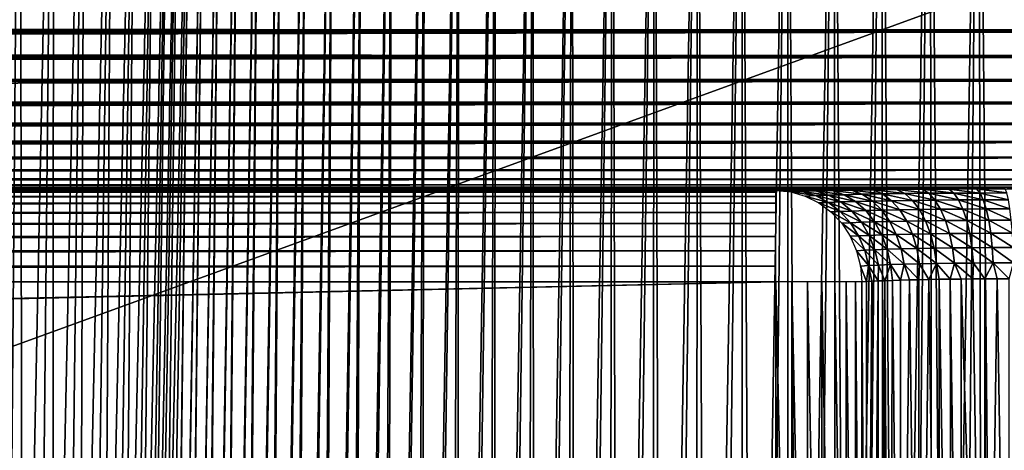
# Model space of a CAD drawing. Header units: millimetres. Extents: x -110 to 110, y 0 to 80.
# Tile 364 of 439: x 59.24 to 70.02, y 60.37 to 65.09. Entities that reach past the tile are written whole.
import ezdxf

# ---------------------------------------------------------------- set-up
doc = ezdxf.new("R2010")
doc.units = ezdxf.units.MM
doc.header["$LTSCALE"] = 59.460957
for name, color, linetype in [('101', 7, 'CONTINUOUS'), ('157', 7, 'CONTINUOUS'), ('194', 7, 'CONTINUOUS'), ('236', 7, 'CONTINUOUS'), ('248', 7, 'CONTINUOUS'), ('250', 7, 'CONTINUOUS'), ('29', 7, 'CONTINUOUS'), ('32', 7, 'CONTINUOUS'), ('52', 7, 'CONTINUOUS'), ('53', 7, 'CONTINUOUS'), ('6', 7, 'CONTINUOUS'), ('74', 7, 'CONTINUOUS')]:
    doc.layers.add(name, color=color, linetype=linetype)

msp = doc.modelspace()

# ---------------------------------------------------------------- linework, layer by layer
at = {"layer": '101', "color": 7, "linetype": 'CONTINUOUS'}
for points in [[(68.464, 62.217, 50.667), (68.514, 53.965, 50.794), (68.514, 62.221, 50.793), (68.464, 62.217, 50.667)], [(68.464, 53.965, 50.667), (68.514, 53.965, 50.794), (68.464, 62.217, 50.667), (68.464, 53.965, 50.667)], [(68.514, 53.965, 50.794), (68.573, 53.965, 50.918), (68.573, 62.224, 50.917), (68.514, 53.965, 50.794)], [(68.514, 62.221, 50.793), (68.514, 53.965, 50.794), (68.573, 62.224, 50.917), (68.514, 62.221, 50.793)], [(68.573, 62.224, 50.917), (68.573, 53.965, 50.918), (68.64, 62.227, 51.036), (68.573, 62.224, 50.917)], [(68.573, 53.965, 50.918), (68.64, 53.965, 51.037), (68.64, 62.227, 51.036), (68.573, 53.965, 50.918)], [(68.64, 62.227, 51.036), (68.64, 53.965, 51.037), (68.714, 62.23, 51.151), (68.64, 62.227, 51.036)], [(68.64, 53.965, 51.037), (68.715, 53.965, 51.151), (68.714, 62.23, 51.151), (68.64, 53.965, 51.037)], [(68.714, 62.23, 51.151), (68.762, 53.965, 51.216), (68.797, 62.233, 51.26), (68.714, 62.23, 51.151)], [(68.715, 53.965, 51.151), (68.762, 53.965, 51.216), (68.714, 62.23, 51.151), (68.715, 53.965, 51.151)], [(68.762, 53.965, 51.216), (68.887, 53.965, 51.364), (68.797, 62.233, 51.26), (68.762, 53.965, 51.216)], [(68.797, 62.233, 51.26), (68.887, 53.965, 51.364), (68.887, 62.236, 51.363), (68.797, 62.233, 51.26)], [(68.887, 62.236, 51.363), (68.887, 53.965, 51.364), (68.983, 62.238, 51.46), (68.887, 62.236, 51.363)], [(68.887, 53.965, 51.364), (69.086, 53.965, 51.55), (68.983, 62.238, 51.46), (68.887, 53.965, 51.364)], [(68.983, 62.238, 51.46), (69.086, 53.965, 51.55), (69.086, 62.24, 51.55), (68.983, 62.238, 51.46)], [(69.086, 62.24, 51.55), (69.094, 53.965, 51.556), (69.195, 62.243, 51.633), (69.086, 62.24, 51.55)], [(69.086, 53.965, 51.55), (69.094, 53.965, 51.556), (69.086, 62.24, 51.55), (69.086, 53.965, 51.55)], [(69.094, 53.965, 51.556), (69.31, 53.965, 51.708), (69.195, 62.243, 51.633), (69.094, 53.965, 51.556)], [(69.195, 62.243, 51.633), (69.31, 53.965, 51.708), (69.31, 62.245, 51.708), (69.195, 62.243, 51.633)], [(69.31, 62.245, 51.708), (69.45, 53.965, 51.786), (69.429, 62.246, 51.775), (69.31, 62.245, 51.708)], [(69.31, 53.965, 51.708), (69.45, 53.965, 51.786), (69.31, 62.245, 51.708), (69.31, 53.965, 51.708)], [(69.429, 62.246, 51.775), (69.552, 53.965, 51.834), (69.552, 62.248, 51.834), (69.429, 62.246, 51.775)], [(69.45, 53.965, 51.786), (69.552, 53.965, 51.834), (69.429, 62.246, 51.775), (69.45, 53.965, 51.786)], [(69.552, 62.248, 51.834), (69.81, 53.965, 51.926), (69.68, 62.249, 51.884), (69.552, 62.248, 51.834)], [(69.552, 53.965, 51.834), (69.81, 53.965, 51.926), (69.552, 62.248, 51.834), (69.552, 53.965, 51.834)], [(69.68, 62.249, 51.884), (69.81, 53.965, 51.926), (69.81, 62.25, 51.926), (69.68, 62.249, 51.884)], [(69.81, 62.25, 51.926), (69.824, 53.965, 51.93), (69.943, 62.251, 51.958), (69.81, 62.25, 51.926)], [(69.81, 53.965, 51.926), (69.824, 53.965, 51.93), (69.81, 62.25, 51.926), (69.81, 53.965, 51.926)], [(69.824, 53.965, 51.93), (70.077, 53.965, 51.981), (69.943, 62.251, 51.958), (69.824, 53.965, 51.93)], [(69.943, 62.251, 51.958), (70.077, 53.965, 51.981), (70.078, 62.252, 51.981), (69.943, 62.251, 51.958)]]:
    msp.add_3dface(points, dxfattribs=at)
at = {"layer": '157', "color": 7, "linetype": 'CONTINUOUS'}
for points in [[(-43.367, 63.217, 50.983), (67.522, 63.217, 50.983), (-43.403, 63.253, 53.035), (-43.367, 63.217, 50.983)], [(67.522, 63.217, 50.983), (67.665, 63.223, 51.321), (-43.403, 63.253, 53.035), (67.522, 63.217, 50.983)], [(67.665, 63.223, 51.321), (67.85, 63.229, 51.641), (-43.403, 63.253, 53.035), (67.665, 63.223, 51.321)], [(67.85, 63.229, 51.641), (68.073, 63.234, 51.936), (-43.403, 63.253, 53.035), (67.85, 63.229, 51.641)], [(68.073, 63.234, 51.936), (68.33, 63.238, 52.201), (-43.403, 63.253, 53.035), (68.073, 63.234, 51.936)], [(68.33, 63.238, 52.201), (68.618, 63.242, 52.432), (-43.403, 63.253, 53.035), (68.33, 63.238, 52.201)], [(68.618, 63.242, 52.432), (68.932, 63.246, 52.626), (-43.403, 63.253, 53.035), (68.618, 63.242, 52.432)], [(68.932, 63.246, 52.626), (69.268, 63.249, 52.78), (-43.403, 63.253, 53.035), (68.932, 63.246, 52.626)], [(69.268, 63.249, 52.78), (69.619, 63.25, 52.892), (-43.403, 63.253, 53.035), (69.268, 63.249, 52.78)], [(69.619, 63.25, 52.892), (69.983, 63.252, 52.96), (-43.403, 63.253, 53.035), (69.619, 63.25, 52.892)], [(69.983, 63.252, 52.96), (70.35, 63.252, 52.983), (-43.403, 63.253, 53.035), (69.983, 63.252, 52.96)], [(-43.403, 63.253, 53.035), (70.35, 63.252, 52.983), (81.331, 63.253, 53.035), (-43.403, 63.253, 53.035)]]:
    msp.add_3dface(points, dxfattribs=at)
at = {"layer": '194', "color": 7, "linetype": 'CONTINUOUS'}
for points in [[(-46.937, 65.02, 54.986), (81.331, 65.253, 55), (-47.091, 65.097, 54.994), (-46.937, 65.02, 54.986)], [(81.331, 64.971, 54.98), (81.331, 65.253, 55), (-46.937, 65.02, 54.986), (81.331, 64.971, 54.98)], [(-46.785, 64.944, 54.976), (81.331, 64.971, 54.98), (-46.937, 65.02, 54.986), (-46.785, 64.944, 54.976)], [(-46.634, 64.868, 54.963), (81.331, 64.971, 54.98), (-46.785, 64.944, 54.976), (-46.634, 64.868, 54.963)], [(-46.485, 64.794, 54.947), (81.331, 64.971, 54.98), (-46.634, 64.868, 54.963), (-46.485, 64.794, 54.947)], [(-46.338, 64.721, 54.928), (81.331, 64.971, 54.98), (-46.485, 64.794, 54.947), (-46.338, 64.721, 54.928)], [(81.331, 64.695, 54.921), (81.331, 64.971, 54.98), (-46.338, 64.721, 54.928), (81.331, 64.695, 54.921)], [(-46.195, 64.649, 54.907), (81.331, 64.695, 54.921), (-46.338, 64.721, 54.928), (-46.195, 64.649, 54.907)], [(-46.055, 64.579, 54.883), (81.331, 64.695, 54.921), (-46.195, 64.649, 54.907), (-46.055, 64.579, 54.883)], [(-45.919, 64.511, 54.857), (81.331, 64.695, 54.921), (-46.055, 64.579, 54.883), (-45.919, 64.511, 54.857)], [(-45.787, 64.445, 54.83), (81.331, 64.695, 54.921), (-45.919, 64.511, 54.857), (-45.787, 64.445, 54.83)], [(81.331, 64.431, 54.823), (81.331, 64.695, 54.921), (-45.787, 64.445, 54.83), (81.331, 64.431, 54.823)], [(-45.658, 64.38, 54.8), (81.331, 64.431, 54.823), (-45.787, 64.445, 54.83), (-45.658, 64.38, 54.8)], [(-45.473, 64.288, 54.752), (81.331, 64.431, 54.823), (-45.658, 64.38, 54.8), (-45.473, 64.288, 54.752)], [(-45.298, 64.2, 54.701), (81.331, 64.431, 54.823), (-45.473, 64.288, 54.752), (-45.298, 64.2, 54.701)], [(81.331, 64.182, 54.689), (81.331, 64.431, 54.823), (-45.298, 64.2, 54.701), (81.331, 64.182, 54.689)], [(-45.133, 64.118, 54.647), (81.331, 64.182, 54.689), (-45.298, 64.2, 54.701), (-45.133, 64.118, 54.647)], [(-44.979, 64.041, 54.591), (81.331, 64.182, 54.689), (-45.133, 64.118, 54.647), (-44.979, 64.041, 54.591)], [(-44.835, 63.969, 54.533), (81.331, 64.182, 54.689), (-44.979, 64.041, 54.591), (-44.835, 63.969, 54.533)], [(81.331, 63.955, 54.522), (81.331, 64.182, 54.689), (-44.835, 63.969, 54.533), (81.331, 63.955, 54.522)], [(-44.7, 63.901, 54.474), (81.331, 63.955, 54.522), (-44.835, 63.969, 54.533), (-44.7, 63.901, 54.474)], [(-44.575, 63.839, 54.415), (81.331, 63.955, 54.522), (-44.7, 63.901, 54.474), (-44.575, 63.839, 54.415)], [(-44.46, 63.781, 54.355), (81.331, 63.955, 54.522), (-44.575, 63.839, 54.415), (-44.46, 63.781, 54.355)], [(81.331, 63.754, 54.324), (81.331, 63.955, 54.522), (-44.46, 63.781, 54.355), (81.331, 63.754, 54.324)], [(-44.353, 63.728, 54.294), (81.331, 63.754, 54.324), (-44.46, 63.781, 54.355), (-44.353, 63.728, 54.294)], [(-44.255, 63.679, 54.234), (81.331, 63.754, 54.324), (-44.353, 63.728, 54.294), (-44.255, 63.679, 54.234)], [(-44.165, 63.634, 54.175), (81.331, 63.754, 54.324), (-44.255, 63.679, 54.234), (-44.165, 63.634, 54.175)], [(-44.083, 63.593, 54.116), (81.331, 63.754, 54.324), (-44.165, 63.634, 54.175), (-44.083, 63.593, 54.116)], [(81.331, 63.582, 54.1), (81.331, 63.754, 54.324), (-44.083, 63.593, 54.116), (81.331, 63.582, 54.1)], [(-43.938, 63.52, 54), (81.331, 63.582, 54.1), (-44.083, 63.593, 54.116), (-43.938, 63.52, 54)], [(-43.819, 63.461, 53.888), (81.331, 63.582, 54.1), (-43.938, 63.52, 54), (-43.819, 63.461, 53.888)], [(81.331, 63.444, 53.854), (81.331, 63.582, 54.1), (-43.819, 63.461, 53.888), (81.331, 63.444, 53.854)], [(-43.719, 63.411, 53.78), (81.331, 63.444, 53.854), (-43.819, 63.461, 53.888), (-43.719, 63.411, 53.78)], [(-43.639, 63.371, 53.677), (81.331, 63.444, 53.854), (-43.719, 63.411, 53.78), (-43.639, 63.371, 53.677)], [(81.331, 63.342, 53.591), (81.331, 63.444, 53.854), (-43.639, 63.371, 53.677), (81.331, 63.342, 53.591)], [(-43.573, 63.338, 53.577), (81.331, 63.342, 53.591), (-43.639, 63.371, 53.677), (-43.573, 63.338, 53.577)], [(-43.52, 63.311, 53.481), (81.331, 63.342, 53.591), (-43.573, 63.338, 53.577), (-43.52, 63.311, 53.481)], [(-43.479, 63.291, 53.388), (81.331, 63.342, 53.591), (-43.52, 63.311, 53.481), (-43.479, 63.291, 53.388)], [(81.331, 63.278, 53.316), (81.331, 63.342, 53.591), (-43.479, 63.291, 53.388), (81.331, 63.278, 53.316)], [(-43.447, 63.275, 53.298), (81.331, 63.278, 53.316), (-43.479, 63.291, 53.388), (-43.447, 63.275, 53.298)], [(-43.425, 63.264, 53.211), (81.331, 63.278, 53.316), (-43.447, 63.275, 53.298), (-43.425, 63.264, 53.211)], [(-43.41, 63.256, 53.124), (81.331, 63.278, 53.316), (-43.425, 63.264, 53.211), (-43.41, 63.256, 53.124)], [(-43.403, 63.253, 53.035), (81.331, 63.278, 53.316), (-43.41, 63.256, 53.124), (-43.403, 63.253, 53.035)], [(-43.403, 63.253, 53.035), (81.331, 63.253, 53.035), (81.331, 63.278, 53.316), (-43.403, 63.253, 53.035)]]:
    msp.add_3dface(points, dxfattribs=at)
at = {"layer": '236', "color": 7, "linetype": 'CONTINUOUS'}
for points in [[(67.522, 62.217, 50), (67.522, 53.965, 50), (67.697, 53.965, 50.015), (67.522, 62.217, 50)], [(67.697, 62.217, 50.015), (67.522, 62.217, 50), (67.697, 53.965, 50.015), (67.697, 62.217, 50.015)], [(67.866, 53.965, 50.061), (67.697, 62.217, 50.015), (67.697, 53.965, 50.015), (67.866, 53.965, 50.061)], [(67.866, 62.217, 50.061), (67.697, 62.217, 50.015), (67.866, 53.965, 50.061), (67.866, 62.217, 50.061)], [(68.025, 62.217, 50.136), (67.866, 62.217, 50.061), (68.025, 53.965, 50.136), (68.025, 62.217, 50.136)], [(68.025, 53.965, 50.136), (67.866, 62.217, 50.061), (67.866, 53.965, 50.061), (68.025, 53.965, 50.136)], [(68.168, 62.217, 50.237), (68.025, 62.217, 50.136), (68.168, 53.965, 50.237), (68.168, 62.217, 50.237)], [(68.168, 53.965, 50.237), (68.025, 62.217, 50.136), (68.025, 53.965, 50.136), (68.168, 53.965, 50.237)], [(68.292, 62.217, 50.362), (68.168, 62.217, 50.237), (68.292, 53.965, 50.362), (68.292, 62.217, 50.362)], [(68.292, 53.965, 50.362), (68.168, 62.217, 50.237), (68.168, 53.965, 50.237), (68.292, 53.965, 50.362)], [(68.392, 53.965, 50.507), (68.292, 62.217, 50.362), (68.292, 53.965, 50.362), (68.392, 53.965, 50.507)], [(68.392, 62.217, 50.507), (68.292, 62.217, 50.362), (68.392, 53.965, 50.507), (68.392, 62.217, 50.507)], [(68.464, 53.965, 50.667), (68.392, 62.217, 50.507), (68.392, 53.965, 50.507), (68.464, 53.965, 50.667)], [(68.464, 53.965, 50.667), (68.464, 62.217, 50.667), (68.392, 62.217, 50.507), (68.464, 53.965, 50.667)]]:
    msp.add_3dface(points, dxfattribs=at)
at = {"layer": '248', "color": 7, "linetype": 'CONTINUOUS'}
for points in [[(67.522, 63.217, 50.983), (-43.367, 63.199, 50.811), (67.522, 63.199, 50.811), (67.522, 63.217, 50.983)], [(67.522, 63.217, 50.983), (-43.367, 63.217, 50.983), (-43.367, 63.199, 50.811), (67.522, 63.217, 50.983)], [(67.522, 63.199, 50.811), (-43.367, 63.152, 50.645), (67.522, 63.152, 50.645), (67.522, 63.199, 50.811)], [(-43.367, 63.199, 50.811), (-43.367, 63.152, 50.645), (67.522, 63.199, 50.811), (-43.367, 63.199, 50.811)], [(-43.367, 63.152, 50.645), (-43.367, 63.077, 50.49), (67.522, 63.152, 50.645), (-43.367, 63.152, 50.645)], [(67.522, 63.152, 50.645), (-43.367, 63.077, 50.49), (67.522, 63.077, 50.49), (67.522, 63.152, 50.645)], [(67.522, 63.077, 50.49), (-43.367, 62.977, 50.35), (67.522, 62.977, 50.35), (67.522, 63.077, 50.49)], [(-43.367, 63.077, 50.49), (-43.367, 62.977, 50.35), (67.522, 63.077, 50.49), (-43.367, 63.077, 50.49)], [(67.522, 62.977, 50.35), (-43.367, 62.854, 50.229), (67.522, 62.854, 50.229), (67.522, 62.977, 50.35)], [(-43.367, 62.977, 50.35), (-43.367, 62.854, 50.229), (67.522, 62.977, 50.35), (-43.367, 62.977, 50.35)], [(67.522, 62.854, 50.229), (-43.367, 62.712, 50.131), (67.522, 62.712, 50.131), (67.522, 62.854, 50.229)], [(-43.367, 62.854, 50.229), (-43.367, 62.712, 50.131), (67.522, 62.854, 50.229), (-43.367, 62.854, 50.229)], [(67.522, 62.712, 50.131), (-43.367, 62.556, 50.059), (67.522, 62.556, 50.059), (67.522, 62.712, 50.131)], [(-43.367, 62.712, 50.131), (-43.367, 62.556, 50.059), (67.522, 62.712, 50.131), (-43.367, 62.712, 50.131)], [(67.522, 62.556, 50.059), (-43.367, 62.389, 50.015), (67.522, 62.389, 50.015), (67.522, 62.556, 50.059)], [(-43.367, 62.556, 50.059), (-43.367, 62.389, 50.015), (67.522, 62.556, 50.059), (-43.367, 62.556, 50.059)], [(-43.367, 62.217, 50), (67.522, 62.217, 50), (67.522, 62.389, 50.015), (-43.367, 62.217, 50)], [(-43.367, 62.389, 50.015), (-43.367, 62.217, 50), (67.522, 62.389, 50.015), (-43.367, 62.389, 50.015)]]:
    msp.add_3dface(points, dxfattribs=at)
at = {"layer": '250', "color": 7, "linetype": 'CONTINUOUS'}
for points in [[(67.665, 63.223, 51.321), (67.522, 63.217, 50.983), (67.804, 63.207, 51.218), (67.665, 63.223, 51.321)], [(67.522, 63.217, 50.983), (67.684, 63.201, 50.926), (67.804, 63.207, 51.218), (67.522, 63.217, 50.983)], [(67.85, 63.229, 51.641), (67.665, 63.223, 51.321), (67.956, 63.212, 51.496), (67.85, 63.229, 51.641)], [(67.665, 63.223, 51.321), (67.804, 63.207, 51.218), (67.956, 63.212, 51.496), (67.665, 63.223, 51.321)], [(67.684, 63.201, 50.926), (67.955, 63.161, 51.146), (67.804, 63.207, 51.218), (67.684, 63.201, 50.926)], [(67.842, 63.156, 50.87), (67.955, 63.161, 51.146), (67.684, 63.201, 50.926), (67.842, 63.156, 50.87)], [(67.804, 63.207, 51.218), (68.099, 63.166, 51.407), (67.956, 63.212, 51.496), (67.804, 63.207, 51.218)], [(67.955, 63.161, 51.146), (68.099, 63.166, 51.407), (67.804, 63.207, 51.218), (67.955, 63.161, 51.146)], [(68.073, 63.234, 51.936), (67.85, 63.229, 51.641), (68.139, 63.217, 51.754), (68.073, 63.234, 51.936)], [(67.85, 63.229, 51.641), (67.956, 63.212, 51.496), (68.139, 63.217, 51.754), (67.85, 63.229, 51.641)], [(67.956, 63.212, 51.496), (68.27, 63.171, 51.65), (68.139, 63.217, 51.754), (67.956, 63.212, 51.496)], [(68.099, 63.166, 51.407), (68.27, 63.171, 51.65), (67.956, 63.212, 51.496), (68.099, 63.166, 51.407)], [(68.33, 63.238, 52.201), (68.073, 63.234, 51.936), (68.35, 63.221, 51.991), (68.33, 63.238, 52.201)], [(68.073, 63.234, 51.936), (68.139, 63.217, 51.754), (68.35, 63.221, 51.991), (68.073, 63.234, 51.936)], [(68.139, 63.217, 51.754), (68.468, 63.175, 51.873), (68.35, 63.221, 51.991), (68.139, 63.217, 51.754)], [(68.27, 63.171, 51.65), (68.468, 63.175, 51.873), (68.139, 63.217, 51.754), (68.27, 63.171, 51.65)], [(68.618, 63.242, 52.432), (68.33, 63.238, 52.201), (68.586, 63.225, 52.203), (68.618, 63.242, 52.432)], [(68.33, 63.238, 52.201), (68.35, 63.221, 51.991), (68.586, 63.225, 52.203), (68.33, 63.238, 52.201)], [(68.35, 63.221, 51.991), (68.69, 63.179, 52.072), (68.586, 63.225, 52.203), (68.35, 63.221, 51.991)], [(68.468, 63.175, 51.873), (68.69, 63.179, 52.072), (68.35, 63.221, 51.991), (68.468, 63.175, 51.873)], [(68.618, 63.242, 52.432), (68.586, 63.225, 52.203), (68.844, 63.228, 52.387), (68.618, 63.242, 52.432)], [(68.586, 63.225, 52.203), (68.933, 63.183, 52.245), (68.844, 63.228, 52.387), (68.586, 63.225, 52.203)], [(68.69, 63.179, 52.072), (68.933, 63.183, 52.245), (68.586, 63.225, 52.203), (68.69, 63.179, 52.072)], [(68.932, 63.246, 52.626), (68.618, 63.242, 52.432), (68.844, 63.228, 52.387), (68.932, 63.246, 52.626)], [(68.932, 63.246, 52.626), (68.844, 63.228, 52.387), (69.122, 63.231, 52.541), (68.932, 63.246, 52.626)], [(68.844, 63.228, 52.387), (69.195, 63.186, 52.39), (69.122, 63.231, 52.541), (68.844, 63.228, 52.387)], [(68.933, 63.183, 52.245), (69.195, 63.186, 52.39), (68.844, 63.228, 52.387), (68.933, 63.183, 52.245)], [(69.268, 63.249, 52.78), (68.932, 63.246, 52.626), (69.122, 63.231, 52.541), (69.268, 63.249, 52.78)], [(68.933, 63.183, 52.245), (69.263, 63.112, 52.248), (69.195, 63.186, 52.39), (68.933, 63.183, 52.245)], [(69.268, 63.249, 52.78), (69.122, 63.231, 52.541), (69.415, 63.233, 52.663), (69.268, 63.249, 52.78)], [(69.122, 63.231, 52.541), (69.47, 63.188, 52.505), (69.415, 63.233, 52.663), (69.122, 63.231, 52.541)], [(69.195, 63.186, 52.39), (69.47, 63.188, 52.505), (69.122, 63.231, 52.541), (69.195, 63.186, 52.39)], [(69.195, 63.186, 52.39), (69.522, 63.114, 52.356), (69.47, 63.188, 52.505), (69.195, 63.186, 52.39)], [(69.263, 63.112, 52.248), (69.522, 63.114, 52.356), (69.195, 63.186, 52.39), (69.263, 63.112, 52.248)], [(69.619, 63.25, 52.892), (69.268, 63.249, 52.78), (69.415, 63.233, 52.663), (69.619, 63.25, 52.892)], [(69.619, 63.25, 52.892), (69.415, 63.233, 52.663), (69.72, 63.235, 52.751), (69.619, 63.25, 52.892)], [(69.415, 63.233, 52.663), (69.757, 63.189, 52.588), (69.72, 63.235, 52.751), (69.415, 63.233, 52.663)], [(69.47, 63.188, 52.505), (69.757, 63.189, 52.588), (69.415, 63.233, 52.663), (69.47, 63.188, 52.505)], [(69.47, 63.188, 52.505), (69.792, 63.115, 52.434), (69.757, 63.189, 52.588), (69.47, 63.188, 52.505)], [(69.522, 63.114, 52.356), (69.792, 63.115, 52.434), (69.47, 63.188, 52.505), (69.522, 63.114, 52.356)], [(69.983, 63.252, 52.96), (69.619, 63.25, 52.892), (69.72, 63.235, 52.751), (69.983, 63.252, 52.96)], [(69.983, 63.252, 52.96), (69.72, 63.235, 52.751), (70.033, 63.236, 52.805), (69.983, 63.252, 52.96)], [(69.72, 63.235, 52.751), (70.052, 63.19, 52.638), (70.033, 63.236, 52.805), (69.72, 63.235, 52.751)], [(69.757, 63.189, 52.588), (70.052, 63.19, 52.638), (69.72, 63.235, 52.751), (69.757, 63.189, 52.588)], [(69.757, 63.189, 52.588), (70.069, 63.116, 52.482), (70.052, 63.19, 52.638), (69.757, 63.189, 52.588)], [(69.792, 63.115, 52.434), (70.069, 63.116, 52.482), (69.757, 63.189, 52.588), (69.792, 63.115, 52.434)], [(70.35, 63.252, 52.983), (69.983, 63.252, 52.96), (70.35, 63.236, 52.822), (70.35, 63.252, 52.983)], [(69.983, 63.252, 52.96), (70.033, 63.236, 52.805), (70.35, 63.236, 52.822), (69.983, 63.252, 52.96)], [(67.842, 63.156, 50.87), (68.097, 63.087, 51.078), (67.955, 63.161, 51.146), (67.842, 63.156, 50.87)], [(67.991, 63.082, 50.819), (68.097, 63.087, 51.078), (67.842, 63.156, 50.87), (67.991, 63.082, 50.819)], [(67.955, 63.161, 51.146), (68.232, 63.092, 51.323), (68.099, 63.166, 51.407), (67.955, 63.161, 51.146)], [(68.097, 63.087, 51.078), (68.232, 63.092, 51.323), (67.955, 63.161, 51.146), (68.097, 63.087, 51.078)], [(67.991, 63.082, 50.819), (68.226, 62.987, 51.017), (68.097, 63.087, 51.078), (67.991, 63.082, 50.819)], [(68.125, 62.982, 50.773), (68.226, 62.987, 51.017), (67.991, 63.082, 50.819), (68.125, 62.982, 50.773)], [(68.097, 63.087, 51.078), (68.353, 62.992, 51.249), (68.232, 63.092, 51.323), (68.097, 63.087, 51.078)], [(68.226, 62.987, 51.017), (68.353, 62.992, 51.249), (68.097, 63.087, 51.078), (68.226, 62.987, 51.017)], [(68.099, 63.166, 51.407), (68.394, 63.097, 51.552), (68.27, 63.171, 51.65), (68.099, 63.166, 51.407)], [(68.232, 63.092, 51.323), (68.394, 63.097, 51.552), (68.099, 63.166, 51.407), (68.232, 63.092, 51.323)], [(68.232, 63.092, 51.323), (68.505, 62.997, 51.465), (68.394, 63.097, 51.552), (68.232, 63.092, 51.323)], [(68.353, 62.992, 51.249), (68.505, 62.997, 51.465), (68.232, 63.092, 51.323), (68.353, 62.992, 51.249)], [(68.27, 63.171, 51.65), (68.58, 63.101, 51.762), (68.468, 63.175, 51.873), (68.27, 63.171, 51.65)], [(68.394, 63.097, 51.552), (68.58, 63.101, 51.762), (68.27, 63.171, 51.65), (68.394, 63.097, 51.552)], [(68.394, 63.097, 51.552), (68.681, 63.001, 51.662), (68.58, 63.101, 51.762), (68.394, 63.097, 51.552)], [(68.505, 62.997, 51.465), (68.681, 63.001, 51.662), (68.394, 63.097, 51.552), (68.505, 62.997, 51.465)], [(68.468, 63.175, 51.873), (68.789, 63.105, 51.949), (68.69, 63.179, 52.072), (68.468, 63.175, 51.873)], [(68.58, 63.101, 51.762), (68.789, 63.105, 51.949), (68.468, 63.175, 51.873), (68.58, 63.101, 51.762)], [(68.58, 63.101, 51.762), (68.878, 63.005, 51.839), (68.789, 63.105, 51.949), (68.58, 63.101, 51.762)], [(68.681, 63.001, 51.662), (68.878, 63.005, 51.839), (68.58, 63.101, 51.762), (68.681, 63.001, 51.662)], [(68.69, 63.179, 52.072), (69.018, 63.109, 52.112), (68.933, 63.183, 52.245), (68.69, 63.179, 52.072)], [(68.789, 63.105, 51.949), (69.018, 63.109, 52.112), (68.69, 63.179, 52.072), (68.789, 63.105, 51.949)], [(68.789, 63.105, 51.949), (69.094, 63.009, 51.992), (69.018, 63.109, 52.112), (68.789, 63.105, 51.949)], [(68.878, 63.005, 51.839), (69.094, 63.009, 51.992), (68.789, 63.105, 51.949), (68.878, 63.005, 51.839)], [(69.018, 63.109, 52.112), (69.263, 63.112, 52.248), (68.933, 63.183, 52.245), (69.018, 63.109, 52.112)], [(69.018, 63.109, 52.112), (69.325, 63.011, 52.121), (69.263, 63.112, 52.248), (69.018, 63.109, 52.112)], [(69.094, 63.009, 51.992), (69.325, 63.011, 52.121), (69.018, 63.109, 52.112), (69.094, 63.009, 51.992)], [(69.263, 63.112, 52.248), (69.57, 63.014, 52.222), (69.522, 63.114, 52.356), (69.263, 63.112, 52.248)], [(69.325, 63.011, 52.121), (69.57, 63.014, 52.222), (69.263, 63.112, 52.248), (69.325, 63.011, 52.121)], [(69.522, 63.114, 52.356), (69.824, 63.015, 52.296), (69.792, 63.115, 52.434), (69.522, 63.114, 52.356)], [(69.57, 63.014, 52.222), (69.824, 63.015, 52.296), (69.522, 63.114, 52.356), (69.57, 63.014, 52.222)], [(69.792, 63.115, 52.434), (70.085, 63.016, 52.34), (70.069, 63.116, 52.482), (69.792, 63.115, 52.434)], [(69.824, 63.015, 52.296), (70.085, 63.016, 52.34), (69.792, 63.115, 52.434), (69.824, 63.015, 52.296)], [(68.125, 62.982, 50.773), (68.337, 62.864, 50.966), (68.226, 62.987, 51.017), (68.125, 62.982, 50.773)], [(68.242, 62.858, 50.734), (68.337, 62.864, 50.966), (68.125, 62.982, 50.773), (68.242, 62.858, 50.734)], [(68.226, 62.987, 51.017), (68.458, 62.869, 51.185), (68.353, 62.992, 51.249), (68.226, 62.987, 51.017)], [(68.337, 62.864, 50.966), (68.458, 62.869, 51.185), (68.226, 62.987, 51.017), (68.337, 62.864, 50.966)], [(68.353, 62.992, 51.249), (68.602, 62.874, 51.389), (68.505, 62.997, 51.465), (68.353, 62.992, 51.249)], [(68.458, 62.869, 51.185), (68.602, 62.874, 51.389), (68.353, 62.992, 51.249), (68.458, 62.869, 51.185)], [(68.505, 62.997, 51.465), (68.769, 62.878, 51.576), (68.681, 63.001, 51.662), (68.505, 62.997, 51.465)], [(68.602, 62.874, 51.389), (68.769, 62.878, 51.576), (68.505, 62.997, 51.465), (68.602, 62.874, 51.389)], [(68.681, 63.001, 51.662), (68.956, 62.882, 51.744), (68.878, 63.005, 51.839), (68.681, 63.001, 51.662)], [(68.769, 62.878, 51.576), (68.956, 62.882, 51.744), (68.681, 63.001, 51.662), (68.769, 62.878, 51.576)], [(68.878, 63.005, 51.839), (69.16, 62.885, 51.889), (69.094, 63.009, 51.992), (68.878, 63.005, 51.839)], [(68.956, 62.882, 51.744), (69.16, 62.885, 51.889), (68.878, 63.005, 51.839), (68.956, 62.882, 51.744)], [(69.094, 63.009, 51.992), (69.379, 62.888, 52.011), (69.325, 63.011, 52.121), (69.094, 63.009, 51.992)], [(69.16, 62.885, 51.889), (69.379, 62.888, 52.011), (69.094, 63.009, 51.992), (69.16, 62.885, 51.889)], [(69.325, 63.011, 52.121), (69.611, 62.89, 52.107), (69.57, 63.014, 52.222), (69.325, 63.011, 52.121)], [(69.379, 62.888, 52.011), (69.611, 62.89, 52.107), (69.325, 63.011, 52.121), (69.379, 62.888, 52.011)], [(69.57, 63.014, 52.222), (69.852, 62.892, 52.176), (69.824, 63.015, 52.296), (69.57, 63.014, 52.222)], [(69.611, 62.89, 52.107), (69.852, 62.892, 52.176), (69.57, 63.014, 52.222), (69.611, 62.89, 52.107)], [(69.824, 63.015, 52.296), (70.099, 62.893, 52.219), (70.085, 63.016, 52.34), (69.824, 63.015, 52.296)], [(69.852, 62.892, 52.176), (70.099, 62.893, 52.219), (69.824, 63.015, 52.296), (69.852, 62.892, 52.176)], [(68.242, 62.858, 50.734), (68.427, 62.721, 50.924), (68.337, 62.864, 50.966), (68.242, 62.858, 50.734)], [(68.337, 62.864, 50.966), (68.543, 62.726, 51.133), (68.458, 62.869, 51.185), (68.337, 62.864, 50.966)], [(68.427, 62.721, 50.924), (68.543, 62.726, 51.133), (68.337, 62.864, 50.966), (68.427, 62.721, 50.924)], [(68.458, 62.869, 51.185), (68.681, 62.731, 51.329), (68.602, 62.874, 51.389), (68.458, 62.869, 51.185)], [(68.543, 62.726, 51.133), (68.681, 62.731, 51.329), (68.458, 62.869, 51.185), (68.543, 62.726, 51.133)], [(68.602, 62.874, 51.389), (68.84, 62.736, 51.507), (68.769, 62.878, 51.576), (68.602, 62.874, 51.389)], [(68.681, 62.731, 51.329), (68.84, 62.736, 51.507), (68.602, 62.874, 51.389), (68.681, 62.731, 51.329)], [(68.769, 62.878, 51.576), (69.019, 62.739, 51.667), (68.956, 62.882, 51.744), (68.769, 62.878, 51.576)], [(68.84, 62.736, 51.507), (69.019, 62.739, 51.667), (68.769, 62.878, 51.576), (68.84, 62.736, 51.507)], [(68.956, 62.882, 51.744), (69.214, 62.743, 51.805), (69.16, 62.885, 51.889), (68.956, 62.882, 51.744)], [(69.019, 62.739, 51.667), (69.214, 62.743, 51.805), (68.956, 62.882, 51.744), (69.019, 62.739, 51.667)], [(69.16, 62.885, 51.889), (69.423, 62.746, 51.921), (69.379, 62.888, 52.011), (69.16, 62.885, 51.889)], [(69.214, 62.743, 51.805), (69.423, 62.746, 51.921), (69.16, 62.885, 51.889), (69.214, 62.743, 51.805)], [(69.379, 62.888, 52.011), (69.644, 62.748, 52.013), (69.611, 62.89, 52.107), (69.379, 62.888, 52.011)], [(69.423, 62.746, 51.921), (69.644, 62.748, 52.013), (69.379, 62.888, 52.011), (69.423, 62.746, 51.921)], [(69.611, 62.89, 52.107), (69.875, 62.75, 52.08), (69.852, 62.892, 52.176), (69.611, 62.89, 52.107)], [(69.644, 62.748, 52.013), (69.875, 62.75, 52.08), (69.611, 62.89, 52.107), (69.644, 62.748, 52.013)], [(69.852, 62.892, 52.176), (70.111, 62.751, 52.12), (70.099, 62.893, 52.219), (69.852, 62.892, 52.176)], [(69.875, 62.75, 52.08), (70.111, 62.751, 52.12), (69.852, 62.892, 52.176), (69.875, 62.75, 52.08)], [(68.336, 62.716, 50.703), (68.427, 62.721, 50.924), (68.242, 62.858, 50.734), (68.336, 62.716, 50.703)], [(68.336, 62.716, 50.703), (68.494, 62.564, 50.894), (68.427, 62.721, 50.924), (68.336, 62.716, 50.703)], [(68.406, 62.558, 50.681), (68.494, 62.564, 50.894), (68.336, 62.716, 50.703), (68.406, 62.558, 50.681)], [(68.427, 62.721, 50.924), (68.606, 62.569, 51.096), (68.543, 62.726, 51.133), (68.427, 62.721, 50.924)], [(68.494, 62.564, 50.894), (68.606, 62.569, 51.096), (68.427, 62.721, 50.924), (68.494, 62.564, 50.894)], [(68.543, 62.726, 51.133), (68.74, 62.574, 51.284), (68.681, 62.731, 51.329), (68.543, 62.726, 51.133)], [(68.606, 62.569, 51.096), (68.74, 62.574, 51.284), (68.543, 62.726, 51.133), (68.606, 62.569, 51.096)], [(68.681, 62.731, 51.329), (68.893, 62.578, 51.457), (68.84, 62.736, 51.507), (68.681, 62.731, 51.329)], [(68.74, 62.574, 51.284), (68.893, 62.578, 51.457), (68.681, 62.731, 51.329), (68.74, 62.574, 51.284)], [(68.84, 62.736, 51.507), (69.066, 62.582, 51.61), (69.019, 62.739, 51.667), (68.84, 62.736, 51.507)], [(68.893, 62.578, 51.457), (69.066, 62.582, 51.61), (68.84, 62.736, 51.507), (68.893, 62.578, 51.457)], [(69.019, 62.739, 51.667), (69.254, 62.585, 51.744), (69.214, 62.743, 51.805), (69.019, 62.739, 51.667)], [(69.066, 62.582, 51.61), (69.254, 62.585, 51.744), (69.019, 62.739, 51.667), (69.066, 62.582, 51.61)], [(69.214, 62.743, 51.805), (69.456, 62.588, 51.856), (69.423, 62.746, 51.921), (69.214, 62.743, 51.805)], [(69.254, 62.585, 51.744), (69.456, 62.588, 51.856), (69.214, 62.743, 51.805), (69.254, 62.585, 51.744)], [(69.423, 62.746, 51.921), (69.669, 62.59, 51.944), (69.644, 62.748, 52.013), (69.423, 62.746, 51.921)], [(69.456, 62.588, 51.856), (69.669, 62.59, 51.944), (69.423, 62.746, 51.921), (69.456, 62.588, 51.856)], [(69.644, 62.748, 52.013), (69.891, 62.592, 52.008), (69.875, 62.75, 52.08), (69.644, 62.748, 52.013)], [(69.669, 62.59, 51.944), (69.891, 62.592, 52.008), (69.644, 62.748, 52.013), (69.669, 62.59, 51.944)], [(69.875, 62.75, 52.08), (70.119, 62.593, 52.047), (70.111, 62.751, 52.12), (69.875, 62.75, 52.08)], [(69.891, 62.592, 52.008), (70.119, 62.593, 52.047), (69.875, 62.75, 52.08), (69.891, 62.592, 52.008)], [(68.406, 62.558, 50.681), (68.536, 62.396, 50.877), (68.494, 62.564, 50.894), (68.406, 62.558, 50.681)], [(68.449, 62.39, 50.669), (68.536, 62.396, 50.877), (68.406, 62.558, 50.681), (68.449, 62.39, 50.669)], [(68.494, 62.564, 50.894), (68.645, 62.401, 51.074), (68.606, 62.569, 51.096), (68.494, 62.564, 50.894)], [(68.536, 62.396, 50.877), (68.645, 62.401, 51.074), (68.494, 62.564, 50.894), (68.536, 62.396, 50.877)], [(68.606, 62.569, 51.096), (68.776, 62.406, 51.258), (68.74, 62.574, 51.284), (68.606, 62.569, 51.096)], [(68.645, 62.401, 51.074), (68.776, 62.406, 51.258), (68.606, 62.569, 51.096), (68.645, 62.401, 51.074)], [(68.74, 62.574, 51.284), (68.927, 62.41, 51.426), (68.893, 62.578, 51.457), (68.74, 62.574, 51.284)], [(68.776, 62.406, 51.258), (68.927, 62.41, 51.426), (68.74, 62.574, 51.284), (68.776, 62.406, 51.258)], [(68.893, 62.578, 51.457), (69.095, 62.414, 51.576), (69.066, 62.582, 51.61), (68.893, 62.578, 51.457)], [(68.927, 62.41, 51.426), (69.095, 62.414, 51.576), (68.893, 62.578, 51.457), (68.927, 62.41, 51.426)], [(69.066, 62.582, 51.61), (69.279, 62.417, 51.707), (69.254, 62.585, 51.744), (69.066, 62.582, 51.61)], [(69.095, 62.414, 51.576), (69.279, 62.417, 51.707), (69.066, 62.582, 51.61), (69.095, 62.414, 51.576)], [(69.254, 62.585, 51.744), (69.477, 62.42, 51.816), (69.456, 62.588, 51.856), (69.254, 62.585, 51.744)], [(69.279, 62.417, 51.707), (69.477, 62.42, 51.816), (69.254, 62.585, 51.744), (69.279, 62.417, 51.707)], [(69.456, 62.588, 51.856), (69.685, 62.422, 51.902), (69.669, 62.59, 51.944), (69.456, 62.588, 51.856)], [(69.477, 62.42, 51.816), (69.685, 62.422, 51.902), (69.456, 62.588, 51.856), (69.477, 62.42, 51.816)], [(69.669, 62.59, 51.944), (69.902, 62.424, 51.965), (69.891, 62.592, 52.008), (69.669, 62.59, 51.944)], [(69.685, 62.422, 51.902), (69.902, 62.424, 51.965), (69.669, 62.59, 51.944), (69.685, 62.422, 51.902)], [(69.891, 62.592, 52.008), (70.125, 62.425, 52.002), (70.119, 62.593, 52.047), (69.891, 62.592, 52.008)], [(69.902, 62.424, 51.965), (70.125, 62.425, 52.002), (69.891, 62.592, 52.008), (69.902, 62.424, 51.965)], [(68.449, 62.39, 50.669), (68.514, 62.221, 50.793), (68.536, 62.396, 50.877), (68.449, 62.39, 50.669)], [(68.464, 62.217, 50.667), (68.514, 62.221, 50.793), (68.449, 62.39, 50.669), (68.464, 62.217, 50.667)], [(68.514, 62.221, 50.793), (68.573, 62.224, 50.917), (68.536, 62.396, 50.877), (68.514, 62.221, 50.793)], [(68.536, 62.396, 50.877), (68.64, 62.227, 51.036), (68.645, 62.401, 51.074), (68.536, 62.396, 50.877)], [(68.573, 62.224, 50.917), (68.64, 62.227, 51.036), (68.536, 62.396, 50.877), (68.573, 62.224, 50.917)], [(68.64, 62.227, 51.036), (68.714, 62.23, 51.151), (68.645, 62.401, 51.074), (68.64, 62.227, 51.036)], [(68.645, 62.401, 51.074), (68.714, 62.23, 51.151), (68.776, 62.406, 51.258), (68.645, 62.401, 51.074)], [(68.714, 62.23, 51.151), (68.797, 62.233, 51.26), (68.776, 62.406, 51.258), (68.714, 62.23, 51.151)], [(68.776, 62.406, 51.258), (68.887, 62.236, 51.363), (68.927, 62.41, 51.426), (68.776, 62.406, 51.258)], [(68.797, 62.233, 51.26), (68.887, 62.236, 51.363), (68.776, 62.406, 51.258), (68.797, 62.233, 51.26)], [(68.887, 62.236, 51.363), (68.983, 62.238, 51.46), (68.927, 62.41, 51.426), (68.887, 62.236, 51.363)], [(68.927, 62.41, 51.426), (69.086, 62.24, 51.55), (69.095, 62.414, 51.576), (68.927, 62.41, 51.426)], [(68.983, 62.238, 51.46), (69.086, 62.24, 51.55), (68.927, 62.41, 51.426), (68.983, 62.238, 51.46)], [(69.086, 62.24, 51.55), (69.195, 62.243, 51.633), (69.095, 62.414, 51.576), (69.086, 62.24, 51.55)], [(69.095, 62.414, 51.576), (69.195, 62.243, 51.633), (69.279, 62.417, 51.707), (69.095, 62.414, 51.576)], [(69.195, 62.243, 51.633), (69.31, 62.245, 51.708), (69.279, 62.417, 51.707), (69.195, 62.243, 51.633)], [(69.279, 62.417, 51.707), (69.429, 62.246, 51.775), (69.477, 62.42, 51.816), (69.279, 62.417, 51.707)], [(69.31, 62.245, 51.708), (69.429, 62.246, 51.775), (69.279, 62.417, 51.707), (69.31, 62.245, 51.708)], [(69.429, 62.246, 51.775), (69.552, 62.248, 51.834), (69.477, 62.42, 51.816), (69.429, 62.246, 51.775)], [(69.477, 62.42, 51.816), (69.68, 62.249, 51.884), (69.685, 62.422, 51.902), (69.477, 62.42, 51.816)], [(69.552, 62.248, 51.834), (69.68, 62.249, 51.884), (69.477, 62.42, 51.816), (69.552, 62.248, 51.834)], [(69.68, 62.249, 51.884), (69.81, 62.25, 51.926), (69.685, 62.422, 51.902), (69.68, 62.249, 51.884)], [(69.685, 62.422, 51.902), (69.81, 62.25, 51.926), (69.902, 62.424, 51.965), (69.685, 62.422, 51.902)], [(69.81, 62.25, 51.926), (69.943, 62.251, 51.958), (69.902, 62.424, 51.965), (69.81, 62.25, 51.926)], [(69.902, 62.424, 51.965), (70.078, 62.252, 51.981), (70.125, 62.425, 52.002), (69.902, 62.424, 51.965)], [(69.943, 62.251, 51.958), (70.078, 62.252, 51.981), (69.902, 62.424, 51.965), (69.943, 62.251, 51.958)]]:
    msp.add_3dface(points, dxfattribs=at)
at = {"layer": '29', "color": 7, "linetype": 'CONTINUOUS'}
for points in [[(61.015, 70.705, 44.196), (61.137, 70.705, 43.655), (60.489, 40, 44.09), (61.015, 70.705, 44.196)], [(60.489, 40, 44.09), (61.137, 70.705, 43.655), (60.615, 40, 43.531), (60.489, 40, 44.09)], [(60.615, 40, 43.531), (61.137, 70.705, 43.655), (60.767, 40, 42.979), (60.615, 40, 43.531)], [(61.137, 70.705, 43.655), (61.284, 70.705, 43.121), (60.767, 40, 42.979), (61.137, 70.705, 43.655)], [(60.767, 40, 42.979), (61.284, 70.705, 43.121), (60.944, 40, 42.435), (60.767, 40, 42.979)], [(61.284, 70.705, 43.121), (61.456, 70.705, 42.595), (60.944, 40, 42.435), (61.284, 70.705, 43.121)], [(60.944, 40, 42.435), (61.456, 70.705, 42.595), (61.147, 40, 41.899), (60.944, 40, 42.435)], [(61.456, 70.705, 42.595), (61.653, 70.705, 42.077), (61.147, 40, 41.899), (61.456, 70.705, 42.595)], [(61.147, 40, 41.899), (61.653, 70.705, 42.077), (61.374, 40, 41.373), (61.147, 40, 41.899)], [(61.653, 70.705, 42.077), (61.874, 70.705, 41.569), (61.374, 40, 41.373), (61.653, 70.705, 42.077)], [(61.374, 40, 41.373), (61.874, 70.705, 41.569), (61.626, 40, 40.859), (61.374, 40, 41.373)], [(61.874, 70.705, 41.569), (62.119, 70.705, 41.072), (61.626, 40, 40.859), (61.874, 70.705, 41.569)], [(61.626, 40, 40.859), (62.119, 70.705, 41.072), (61.902, 40, 40.357), (61.626, 40, 40.859)], [(61.902, 40, 40.357), (62.388, 70.705, 40.588), (62.2, 40, 39.868), (61.902, 40, 40.357)], [(62.119, 70.705, 41.072), (62.388, 70.705, 40.588), (61.902, 40, 40.357), (62.119, 70.705, 41.072)], [(62.388, 70.705, 40.588), (62.678, 70.705, 40.116), (62.2, 40, 39.868), (62.388, 70.705, 40.588)], [(62.2, 40, 39.868), (62.678, 70.705, 40.116), (62.522, 40, 39.394), (62.2, 40, 39.868)], [(62.678, 70.705, 40.116), (62.991, 70.705, 39.659), (62.522, 40, 39.394), (62.678, 70.705, 40.116)], [(62.522, 40, 39.394), (62.991, 70.705, 39.659), (62.865, 40, 38.935), (62.522, 40, 39.394)], [(62.991, 70.705, 39.659), (63.325, 70.705, 39.217), (62.865, 40, 38.935), (62.991, 70.705, 39.659)], [(62.865, 40, 38.935), (63.325, 70.705, 39.217), (63.229, 40, 38.493), (62.865, 40, 38.935)], [(63.325, 70.705, 39.217), (63.68, 70.705, 38.791), (63.229, 40, 38.493), (63.325, 70.705, 39.217)], [(63.229, 40, 38.493), (63.68, 70.705, 38.791), (63.613, 40, 38.069), (63.229, 40, 38.493)], [(63.68, 70.705, 38.791), (64.054, 70.705, 38.383), (63.613, 40, 38.069), (63.68, 70.705, 38.791)], [(63.613, 40, 38.069), (64.054, 70.705, 38.383), (64.017, 40, 37.662), (63.613, 40, 38.069)], [(64.054, 70.705, 38.383), (64.447, 70.705, 37.993), (64.017, 40, 37.662), (64.054, 70.705, 38.383)], [(64.017, 40, 37.662), (64.447, 70.705, 37.993), (64.439, 40, 37.276), (64.017, 40, 37.662)], [(64.447, 70.705, 37.993), (64.859, 70.705, 37.622), (64.439, 40, 37.276), (64.447, 70.705, 37.993)], [(64.439, 40, 37.276), (64.859, 70.705, 37.622), (64.879, 40, 36.909), (64.439, 40, 37.276)], [(64.859, 70.705, 37.622), (65.287, 70.705, 37.27), (64.879, 40, 36.909), (64.859, 70.705, 37.622)], [(64.879, 40, 36.909), (65.287, 70.705, 37.27), (65.336, 40, 36.563), (64.879, 40, 36.909)], [(65.287, 70.705, 37.27), (65.731, 70.705, 36.94), (65.336, 40, 36.563), (65.287, 70.705, 37.27)], [(65.336, 40, 36.563), (65.731, 70.705, 36.94), (65.808, 40, 36.239), (65.336, 40, 36.563)], [(65.731, 70.705, 36.94), (66.191, 70.705, 36.63), (65.808, 40, 36.239), (65.731, 70.705, 36.94)], [(65.808, 40, 36.239), (66.191, 70.705, 36.63), (66.295, 40, 35.938), (65.808, 40, 36.239)], [(66.191, 70.705, 36.63), (66.664, 70.705, 36.343), (66.295, 40, 35.938), (66.191, 70.705, 36.63)], [(66.295, 40, 35.938), (66.664, 70.705, 36.343), (66.796, 40, 35.659), (66.295, 40, 35.938)], [(66.664, 70.705, 36.343), (67.151, 70.705, 36.078), (66.796, 40, 35.659), (66.664, 70.705, 36.343)], [(66.796, 40, 35.659), (67.151, 70.705, 36.078), (67.309, 40, 35.404), (66.796, 40, 35.659)], [(67.151, 70.705, 36.078), (67.65, 70.705, 35.837), (67.309, 40, 35.404), (67.151, 70.705, 36.078)], [(67.309, 40, 35.404), (67.65, 70.705, 35.837), (67.833, 40, 35.174), (67.309, 40, 35.404)], [(67.65, 70.705, 35.837), (68.159, 70.705, 35.62), (67.833, 40, 35.174), (67.65, 70.705, 35.837)], [(67.833, 40, 35.174), (68.159, 70.705, 35.62), (68.367, 40, 34.968), (67.833, 40, 35.174)], [(68.159, 70.705, 35.62), (68.679, 70.705, 35.427), (68.367, 40, 34.968), (68.159, 70.705, 35.62)], [(68.367, 40, 34.968), (68.679, 70.705, 35.427), (68.911, 40, 34.788), (68.367, 40, 34.968)], [(68.679, 70.705, 35.427), (69.206, 70.705, 35.259), (68.911, 40, 34.788), (68.679, 70.705, 35.427)], [(68.911, 40, 34.788), (69.206, 70.705, 35.259), (69.462, 40, 34.633), (68.911, 40, 34.788)], [(69.206, 70.705, 35.259), (69.742, 70.705, 35.115), (69.462, 40, 34.633), (69.206, 70.705, 35.259)], [(69.462, 40, 34.633), (69.742, 70.705, 35.115), (70.02, 40, 34.504), (69.462, 40, 34.633)], [(69.742, 70.705, 35.115), (70.283, 70.705, 34.998), (70.02, 40, 34.504), (69.742, 70.705, 35.115)], [(70.02, 40, 34.504), (70.283, 70.705, 34.998), (70.584, 40, 34.401), (70.02, 40, 34.504)]]:
    msp.add_3dface(points, dxfattribs=at)
at = {"layer": '32', "color": 7, "linetype": 'CONTINUOUS'}
for points in [[(59.614, 70.705, 46.37), (58.984, 40, 46.134), (59.241, 70.705, 46.604), (59.614, 70.705, 46.37)], [(59.301, 40, 45.935), (58.984, 40, 46.134), (59.614, 70.705, 46.37), (59.301, 40, 45.935)], [(59.955, 70.705, 46.09), (59.301, 40, 45.935), (59.614, 70.705, 46.37), (59.955, 70.705, 46.09)], [(59.59, 40, 45.698), (59.301, 40, 45.935), (59.955, 70.705, 46.09), (59.59, 40, 45.698)], [(59.848, 40, 45.426), (59.59, 40, 45.698), (60.259, 70.705, 45.77), (59.848, 40, 45.426)], [(60.259, 70.705, 45.77), (59.59, 40, 45.698), (59.955, 70.705, 46.09), (60.259, 70.705, 45.77)], [(60.07, 40, 45.125), (59.848, 40, 45.426), (60.52, 70.705, 45.415), (60.07, 40, 45.125)], [(60.52, 70.705, 45.415), (59.848, 40, 45.426), (60.259, 70.705, 45.77), (60.52, 70.705, 45.415)], [(60.252, 40, 44.798), (60.07, 40, 45.125), (60.736, 70.705, 45.03), (60.252, 40, 44.798)], [(60.736, 70.705, 45.03), (60.07, 40, 45.125), (60.52, 70.705, 45.415), (60.736, 70.705, 45.03)], [(60.393, 40, 44.452), (60.252, 40, 44.798), (60.901, 70.705, 44.622), (60.393, 40, 44.452)], [(60.901, 70.705, 44.622), (60.252, 40, 44.798), (60.736, 70.705, 45.03), (60.901, 70.705, 44.622)], [(61.015, 70.705, 44.196), (60.393, 40, 44.452), (60.901, 70.705, 44.622), (61.015, 70.705, 44.196)], [(61.015, 70.705, 44.196), (60.489, 40, 44.09), (60.393, 40, 44.452), (61.015, 70.705, 44.196)]]:
    msp.add_3dface(points, dxfattribs=at)
at = {"layer": '52', "color": 7, "linetype": 'CONTINUOUS'}
for points in [[(58.841, 70.705, -46.791), (58.984, 40, -46.134), (59.241, 70.705, -46.604), (58.841, 70.705, -46.791)], [(58.984, 40, -46.134), (59.301, 40, -45.935), (59.241, 70.705, -46.604), (58.984, 40, -46.134)], [(59.241, 70.705, -46.604), (59.301, 40, -45.935), (59.614, 70.705, -46.37), (59.241, 70.705, -46.604)], [(59.301, 40, -45.935), (59.59, 40, -45.698), (59.614, 70.705, -46.37), (59.301, 40, -45.935)], [(59.614, 70.705, -46.37), (59.59, 40, -45.698), (59.955, 70.705, -46.09), (59.614, 70.705, -46.37)], [(59.59, 40, -45.698), (59.848, 40, -45.426), (59.955, 70.705, -46.09), (59.59, 40, -45.698)], [(59.955, 70.705, -46.09), (59.848, 40, -45.426), (60.259, 70.705, -45.77), (59.955, 70.705, -46.09)], [(59.848, 40, -45.426), (60.07, 40, -45.125), (60.259, 70.705, -45.77), (59.848, 40, -45.426)], [(60.259, 70.705, -45.77), (60.07, 40, -45.125), (60.52, 70.705, -45.415), (60.259, 70.705, -45.77)], [(60.07, 40, -45.125), (60.252, 40, -44.798), (60.52, 70.705, -45.415), (60.07, 40, -45.125)], [(60.52, 70.705, -45.415), (60.252, 40, -44.798), (60.736, 70.705, -45.03), (60.52, 70.705, -45.415)], [(60.252, 40, -44.798), (60.393, 40, -44.452), (60.736, 70.705, -45.03), (60.252, 40, -44.798)], [(60.736, 70.705, -45.03), (60.393, 40, -44.452), (60.901, 70.705, -44.622), (60.736, 70.705, -45.03)], [(60.393, 40, -44.452), (60.489, 40, -44.09), (60.901, 70.705, -44.622), (60.393, 40, -44.452)], [(60.489, 40, -44.09), (61.015, 70.705, -44.196), (60.901, 70.705, -44.622), (60.489, 40, -44.09)]]:
    msp.add_3dface(points, dxfattribs=at)
at = {"layer": '53', "color": 7, "linetype": 'CONTINUOUS'}
for points in [[(61.015, 70.705, -44.196), (60.489, 40, -44.09), (60.613, 40, -43.54), (61.015, 70.705, -44.196)], [(60.613, 40, -43.54), (60.762, 40, -42.996), (61.137, 70.705, -43.655), (60.613, 40, -43.54)], [(61.015, 70.705, -44.196), (60.613, 40, -43.54), (61.137, 70.705, -43.655), (61.015, 70.705, -44.196)], [(61.137, 70.705, -43.655), (60.762, 40, -42.996), (61.284, 70.705, -43.121), (61.137, 70.705, -43.655)], [(60.762, 40, -42.996), (60.935, 40, -42.46), (61.284, 70.705, -43.121), (60.762, 40, -42.996)], [(60.935, 40, -42.46), (61.134, 40, -41.932), (61.456, 70.705, -42.595), (60.935, 40, -42.46)], [(61.284, 70.705, -43.121), (60.935, 40, -42.46), (61.456, 70.705, -42.595), (61.284, 70.705, -43.121)], [(61.456, 70.705, -42.595), (61.134, 40, -41.932), (61.653, 70.705, -42.077), (61.456, 70.705, -42.595)], [(61.134, 40, -41.932), (61.356, 40, -41.414), (61.653, 70.705, -42.077), (61.134, 40, -41.932)], [(61.356, 40, -41.414), (61.602, 40, -40.907), (61.874, 70.705, -41.569), (61.356, 40, -41.414)], [(61.653, 70.705, -42.077), (61.356, 40, -41.414), (61.874, 70.705, -41.569), (61.653, 70.705, -42.077)], [(61.602, 40, -40.907), (61.87, 40, -40.411), (62.119, 70.705, -41.072), (61.602, 40, -40.907)], [(61.874, 70.705, -41.569), (61.602, 40, -40.907), (62.119, 70.705, -41.072), (61.874, 70.705, -41.569)], [(62.119, 70.705, -41.072), (61.87, 40, -40.411), (62.388, 70.705, -40.588), (62.119, 70.705, -41.072)], [(61.87, 40, -40.411), (62.162, 40, -39.928), (62.388, 70.705, -40.588), (61.87, 40, -40.411)], [(62.388, 70.705, -40.588), (62.162, 40, -39.928), (62.678, 70.705, -40.116), (62.388, 70.705, -40.588)], [(62.162, 40, -39.928), (62.475, 40, -39.46), (62.678, 70.705, -40.116), (62.162, 40, -39.928)], [(62.475, 40, -39.46), (62.81, 40, -39.006), (62.991, 70.705, -39.659), (62.475, 40, -39.46)], [(62.678, 70.705, -40.116), (62.475, 40, -39.46), (62.991, 70.705, -39.659), (62.678, 70.705, -40.116)], [(62.81, 40, -39.006), (63.165, 40, -38.568), (63.325, 70.705, -39.217), (62.81, 40, -39.006)], [(62.991, 70.705, -39.659), (62.81, 40, -39.006), (63.325, 70.705, -39.217), (62.991, 70.705, -39.659)], [(63.165, 40, -38.568), (63.54, 40, -38.147), (63.68, 70.705, -38.791), (63.165, 40, -38.568)], [(63.325, 70.705, -39.217), (63.165, 40, -38.568), (63.68, 70.705, -38.791), (63.325, 70.705, -39.217)], [(63.54, 40, -38.147), (63.933, 40, -37.744), (64.054, 70.705, -38.383), (63.54, 40, -38.147)], [(63.68, 70.705, -38.791), (63.54, 40, -38.147), (64.054, 70.705, -38.383), (63.68, 70.705, -38.791)], [(63.933, 40, -37.744), (64.345, 40, -37.359), (64.447, 70.705, -37.993), (63.933, 40, -37.744)], [(64.054, 70.705, -38.383), (63.933, 40, -37.744), (64.447, 70.705, -37.993), (64.054, 70.705, -38.383)], [(64.447, 70.705, -37.993), (64.345, 40, -37.359), (64.859, 70.705, -37.622), (64.447, 70.705, -37.993)], [(64.345, 40, -37.359), (64.775, 40, -36.993), (64.859, 70.705, -37.622), (64.345, 40, -37.359)], [(64.859, 70.705, -37.622), (64.775, 40, -36.993), (65.287, 70.705, -37.27), (64.859, 70.705, -37.622)], [(64.775, 40, -36.993), (65.22, 40, -36.648), (65.287, 70.705, -37.27), (64.775, 40, -36.993)], [(65.287, 70.705, -37.27), (65.22, 40, -36.648), (65.731, 70.705, -36.94), (65.287, 70.705, -37.27)], [(65.22, 40, -36.648), (65.681, 40, -36.323), (65.731, 70.705, -36.94), (65.22, 40, -36.648)], [(65.731, 70.705, -36.94), (65.681, 40, -36.323), (66.191, 70.705, -36.63), (65.731, 70.705, -36.94)], [(65.681, 40, -36.323), (66.157, 40, -36.02), (66.191, 70.705, -36.63), (65.681, 40, -36.323)], [(66.157, 40, -36.02), (66.646, 40, -35.74), (66.664, 70.705, -36.343), (66.157, 40, -36.02)], [(66.191, 70.705, -36.63), (66.157, 40, -36.02), (66.664, 70.705, -36.343), (66.191, 70.705, -36.63)], [(66.646, 40, -35.74), (67.147, 40, -35.482), (67.151, 70.705, -36.078), (66.646, 40, -35.74)], [(66.664, 70.705, -36.343), (66.646, 40, -35.74), (67.151, 70.705, -36.078), (66.664, 70.705, -36.343)], [(67.151, 70.705, -36.078), (67.147, 40, -35.482), (67.65, 70.705, -35.837), (67.151, 70.705, -36.078)], [(67.147, 40, -35.482), (67.66, 40, -35.247), (67.65, 70.705, -35.837), (67.147, 40, -35.482)], [(67.65, 70.705, -35.837), (67.66, 40, -35.247), (68.159, 70.705, -35.62), (67.65, 70.705, -35.837)], [(67.66, 40, -35.247), (68.182, 40, -35.036), (68.159, 70.705, -35.62), (67.66, 40, -35.247)], [(68.159, 70.705, -35.62), (68.182, 40, -35.036), (68.679, 70.705, -35.427), (68.159, 70.705, -35.62)], [(68.182, 40, -35.036), (68.714, 40, -34.85), (68.679, 70.705, -35.427), (68.182, 40, -35.036)], [(68.679, 70.705, -35.427), (68.714, 40, -34.85), (69.206, 70.705, -35.259), (68.679, 70.705, -35.427)], [(68.714, 40, -34.85), (69.254, 40, -34.688), (69.206, 70.705, -35.259), (68.714, 40, -34.85)], [(69.206, 70.705, -35.259), (69.254, 40, -34.688), (69.742, 70.705, -35.115), (69.206, 70.705, -35.259)], [(69.254, 40, -34.688), (69.801, 40, -34.551), (69.742, 70.705, -35.115), (69.254, 40, -34.688)], [(69.742, 70.705, -35.115), (69.801, 40, -34.551), (70.283, 70.705, -34.998), (69.742, 70.705, -35.115)], [(69.801, 40, -34.551), (70.354, 40, -34.439), (70.283, 70.705, -34.998), (69.801, 40, -34.551)]]:
    msp.add_3dface(points, dxfattribs=at)
at = {"layer": '6', "color": 7, "linetype": 'CONTINUOUS'}
for points in [[(110, 0, -55), (-110, 0, -55), (110, 80, -55), (110, 0, -55)], [(110, 80, -55), (-110, 0, -55), (-110, 80, -55), (110, 80, -55)]]:
    msp.add_3dface(points, dxfattribs=at)
at = {"layer": '74', "color": 7, "linetype": 'CONTINUOUS'}
for points in [[(-43.367, 62.217, 50), (-16.455, 60.393, 50), (67.522, 62.217, 50), (-43.367, 62.217, 50)], [(-16.455, 60.393, 50), (-15.91, 60.356, 50), (67.522, 62.217, 50), (-16.455, 60.393, 50)], [(67.522, 62.217, 50), (-15.91, 60.356, 50), (67.522, 53.965, 50), (67.522, 62.217, 50)]]:
    msp.add_3dface(points, dxfattribs=at)

doc.saveas('drawing.dxf')
